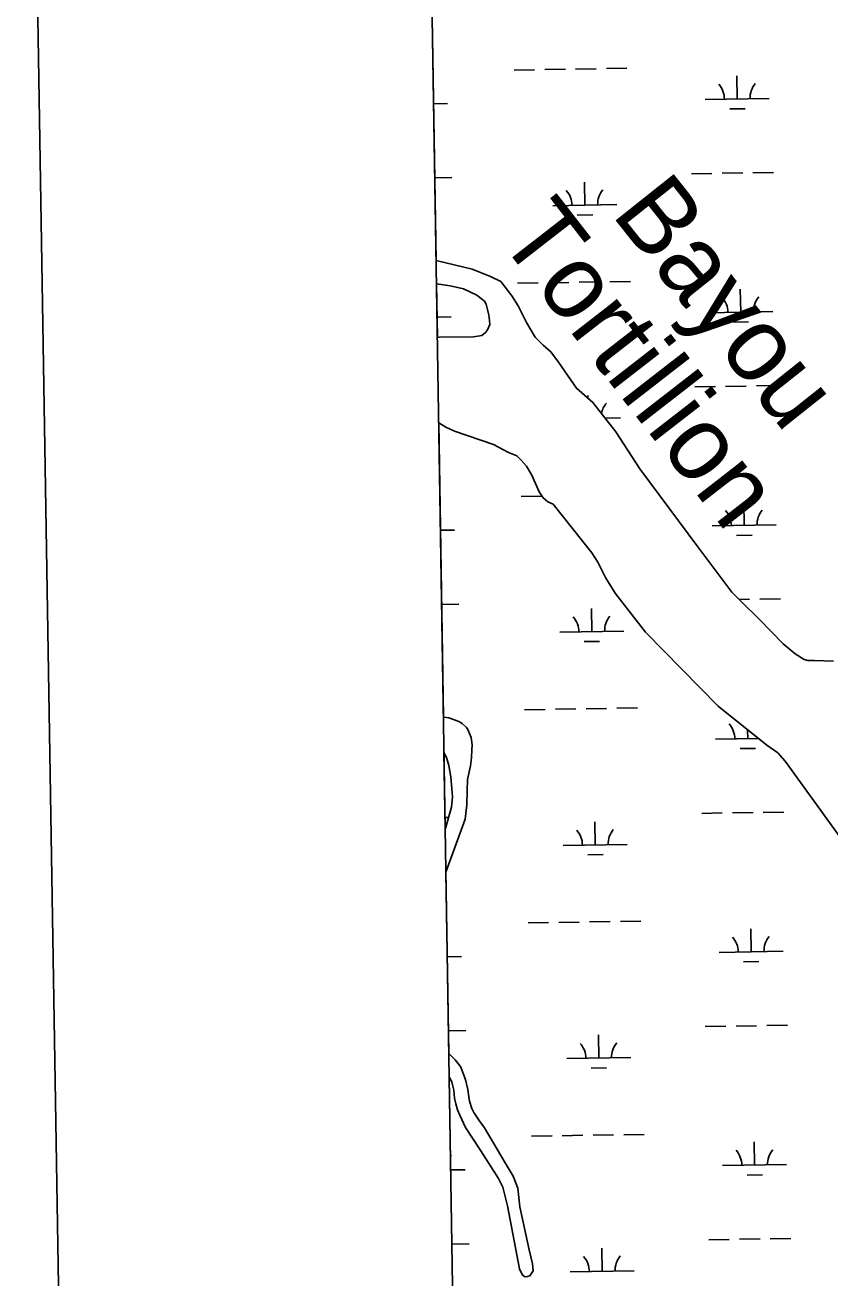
# Model space of a CAD drawing. Extents: x 3855477 to 3893699, y 299188 to 325115.
# Drawn here: x 3858820 to 3860076, y 320175 to 322129 of the extents above; entities that cross this region are included whole.
import ezdxf

# ---------------------------------------------------------------- set-up
doc = ezdxf.new("R2010")
doc.units = 0
for name, color, linetype in [('V-ANNO-SYMB', 7, 'Continuous'), ('V-GRID-FRAM', 7, 'Continuous'), ('V-GRID-MAJR', 7, 'Continuous'), ('V-RIVR-IDEN', 7, 'Continuous'), ('V-TOPO-SHOR', 7, 'Continuous'), ('V-WETL-SWMP', 7, 'Continuous')]:
    doc.layers.add(name, color=color, linetype=linetype)

msp = doc.modelspace()

# ---------------------------------------------------------------- linework, layer by layer
at = {"layer": 'V-ANNO-SYMB'}
msp.add_lwpolyline([(3859193.6, 300440.8), (3892272.4, 300979.7), (3891899.1, 323893.3), (3858820.3, 323354.4), (3859193.6, 300440.8)], dxfattribs=at)
at = {"layer": 'V-GRID-FRAM'}
msp.add_lwpolyline([(3859445.3, 322797), (3891292.6, 323315.8), (3891596.8, 305135.9), (3859733.6, 304616.8), (3859445.3, 322797)], dxfattribs=at)
at = {"layer": 'V-GRID-MAJR'}
msp.add_spline([(3859493.4, 319767), (3864801.7, 319851.5), (3870110.1, 319936.8), (3875418.4, 320022.9), (3880726.7, 320109.8), (3886035, 320197.4), (3891343.3, 320285.8)], degree=3, dxfattribs=at)
at = {"layer": 'V-TOPO-SHOR'}
for points in [[(3859461.7, 321761.7), (3859517.7, 321748.5), (3859546.4, 321736.9), (3859562.9, 321728.9)], [(3859562.9, 321728.9), (3859580, 321706.9), (3859589.9, 321691.1), (3859602.8, 321665.4), (3859616.3, 321642.4)], [(3859537.1, 321698.2), (3859525.1, 321707.7), (3859504.3, 321717.7), (3859483.4, 321722.6), (3859462.3, 321725.4)], [(3859533.2, 321644.9), (3859538.9, 321649.6), (3859542.1, 321653.7), (3859545.3, 321662.1), (3859544.8, 321668.4), (3859543.8, 321676.7), (3859541.7, 321685.6), (3859539.7, 321694), (3859537.1, 321698.2)], [(3859463.6, 321641.8), (3859467.2, 321642.1), (3859520.1, 321642.9), (3859533.2, 321644.9)], [(3859616.3, 321642.4), (3859628.8, 321629.7), (3859640.8, 321619.2), (3859652.7, 321603.4), (3859680.7, 321562.5), (3859706.3, 321540.4), (3859742.1, 321494.7), (3859779.5, 321436.9), (3859869.8, 321315.1), (3859923.3, 321244.7), (3859937.4, 321230), (3859965.5, 321202.6), (3860002.9, 321163.7), (3860021.7, 321148.5), (3860035.7, 321139.5), (3860041.5, 321137.9), (3860051.9, 321137.8), (3860081.8, 321137.1)], [(3859622.4, 321401.1), (3859611, 321426.8), (3859602.7, 321441), (3859594.4, 321450.6), (3859587.6, 321457), (3859574.5, 321462.3), (3859551.1, 321474.9), (3859490.5, 321495.7), (3859476.9, 321502), (3859465.8, 321508.6)], [(3859622.4, 321401.1), (3859628.6, 321391.7), (3859635.9, 321385.3), (3859644.2, 321381.6), (3859704.5, 321306), (3859713.8, 321291.3), (3859720.6, 321277.6), (3859726.2, 321267.2), (3859740.8, 321243), (3859788.6, 321182.1), (3859901.5, 321066.9), (3859977.5, 321005.8), (3859994.6, 320994.1)], [(3859473, 321049.5), (3859474, 321049.5), (3859481.3, 321048.4), (3859488.6, 321045.7), (3859496.9, 321042.5), (3859502.2, 321039.4), (3859508.9, 321033.6), (3859511, 321030.4), (3859516.2, 321017.9), (3859517.7, 321006.3), (3859517.6, 320998.5), (3859517, 320985.9), (3859515.4, 320973.4), (3859510.6, 320952), (3859510, 320934.7), (3859509.8, 320912.7), (3859507.1, 320890.2), (3859476.9, 320807.8)], [(3859473.9, 320995.1), (3859475.7, 320990.9), (3859478.3, 320985.1), (3859481.4, 320974.1), (3859484.4, 320956.3), (3859487.4, 320925.4), (3859485.8, 320909.2), (3859475.8, 320874.4)], [(3859994.6, 320994.1), (3860006.1, 320980.6), (3860089.2, 320866.6), (3860256.9, 320627.7), (3860442.2, 320356.2), (3860460.3, 320332.6), (3860476.4, 320311.6), (3860496.7, 320288.5), (3860514.4, 320273.2), (3860530, 320260), (3860535.8, 320254.3), (3860538.3, 320248), (3860539.4, 320245.3), (3860541.4, 320238.5), (3860541.9, 320230.7), (3860541.9, 320228.6), (3860539.8, 320220.8), (3860536.6, 320213.5), (3860495.5, 320154), (3860387.4, 320002.4), (3860350.5, 319949.3)], [(3859481.4, 320524.9), (3859491.5, 320514.7), (3859497.7, 320507.3), (3859500.3, 320503.6), (3859506.5, 320486.8), (3859508, 320482.1), (3859509.1, 320477.4), (3859511.1, 320468.5), (3859512.6, 320457), (3859513.6, 320450.7), (3859517.2, 320439.2), (3859520.3, 320432.9), (3859528.6, 320420.3), (3859537, 320408.7), (3859569.6, 320354.1), (3859582.1, 320333.7), (3859589.3, 320314.8), (3859592.3, 320285.5), (3859607.1, 320218.4), (3859612.2, 320196.9), (3859612.9, 320185.8), (3859608.1, 320178.2), (3859604.5, 320176.7)], [(3859481.9, 320488), (3859482.4, 320487.5), (3859486.1, 320480.7), (3859487.1, 320476), (3859489.1, 320467.6), (3859490.6, 320455), (3859492.7, 320446.1), (3859495.2, 320437.2), (3859498.9, 320428.8), (3859507.7, 320409.4), (3859531.5, 320373.2), (3859559, 320329.6), (3859565.8, 320316.5), (3859572.9, 320287.1), (3859591.7, 320188.7), (3859596.5, 320179.1), (3859600.8, 320176.3), (3859604.5, 320176.7)]]:
    msp.add_lwpolyline(points, dxfattribs=at)
at = {"layer": 'V-WETL-SWMP'}
for p, q in [((3859461.7, 321761.7), (3859452.6, 322338.8)), ((3859583.4, 322059), (3859615.4, 322059.5)), ((3859631.4, 322059.8), (3859663.4, 322060.3)), ((3859679.4, 322060.6), (3859711.4, 322061.1)), ((3859727.4, 322061.4), (3859759.4, 322061.9)), ((3859931.5, 322013.9), (3859930.9, 322049.9)), ((3859457.9, 322006.2), (3859479.7, 322006.6)), ((3859881.5, 322013.1), (3859981.5, 322014.8)), ((3859919.8, 321998.3), (3859943.8, 321998.7)), ((3859459.7, 321890.8), (3859486.1, 321891.2)), ((3859693.7, 321848.2), (3859693.1, 321884.2)), ((3859860, 321897.3), (3859892, 321897.8)), ((3859908, 321898.1), (3859940, 321898.6)), ((3859956, 321898.9), (3859988, 321899.4)), ((3859643.7, 321847.4), (3859743.7, 321849)), ((3859682, 321832.6), (3859706, 321832.9)), ((3859517.7, 321748.5), (3859461.7, 321761.7)), ((3859546.4, 321736.9), (3859517.7, 321748.5)), ((3859562.9, 321728.9), (3859546.4, 321736.9)), ((3859580, 321706.9), (3859562.9, 321728.9)), ((3859588.8, 321726.4), (3859620.8, 321726.9)), ((3859636.8, 321727.2), (3859668.8, 321727.7)), ((3859684.8, 321728), (3859716.8, 321728.5)), ((3859732.8, 321728.7), (3859764.8, 321729.3)), ((3859463.6, 321641.8), (3859462.3, 321725.4)), ((3859462.3, 321725.4), (3859483.4, 321722.6)), ((3859483.4, 321722.6), (3859504.3, 321717.7)), ((3859504.3, 321717.7), (3859525.1, 321707.7)), ((3859525.1, 321707.7), (3859537.1, 321698.2)), ((3859589.9, 321691.1), (3859580, 321706.9)), ((3859936.9, 321681.3), (3859936.3, 321717.3)), ((3859537.1, 321698.2), (3859539.7, 321694)), ((3859539.7, 321694), (3859541.7, 321685.6)), ((3859602.8, 321665.4), (3859589.9, 321691.1)), ((3859463.1, 321673.6), (3859485.1, 321673.9)), ((3859541.7, 321685.6), (3859543.8, 321676.7)), ((3859543.8, 321676.7), (3859544.8, 321668.4)), ((3859544.8, 321668.4), (3859545.3, 321662.1)), ((3859886.9, 321680.5), (3859986.9, 321682.1)), ((3859538.9, 321649.6), (3859533.2, 321644.9)), ((3859542.1, 321653.7), (3859538.9, 321649.6)), ((3859545.3, 321662.1), (3859542.1, 321653.7)), ((3859616.3, 321642.4), (3859602.8, 321665.4)), ((3859925.2, 321665.7), (3859949.2, 321666.1)), ((3859467.2, 321642.1), (3859463.6, 321641.8)), ((3859520.1, 321642.9), (3859467.2, 321642.1)), ((3859533.2, 321644.9), (3859520.1, 321642.9)), ((3859628.8, 321629.7), (3859616.3, 321642.4)), ((3859640.8, 321619.2), (3859628.8, 321629.7)), ((3859652.7, 321603.4), (3859640.8, 321619.2)), ((3859680.7, 321562.5), (3859652.7, 321603.4)), ((3859706.3, 321540.4), (3859680.7, 321562.5)), ((3859698.6, 321547), (3859698.5, 321551.5)), ((3859865.4, 321564.7), (3859897.4, 321565.2)), ((3859913.4, 321565.5), (3859945.4, 321566)), ((3859961.4, 321566.3), (3859993.4, 321566.8)), ((3859742.1, 321494.7), (3859706.3, 321540.4)), ((3859725.4, 321516), (3859749.1, 321516.4)), ((3859473, 321049.5), (3859465.8, 321508.6)), ((3859465.8, 321508.6), (3859476.9, 321502)), ((3859476.9, 321502), (3859490.5, 321495.7)), ((3859490.5, 321495.7), (3859551.1, 321474.9)), ((3859779.5, 321436.9), (3859742.1, 321494.7)), ((3859551.1, 321474.9), (3859574.5, 321462.3)), ((3859574.5, 321462.3), (3859587.6, 321457)), ((3859587.6, 321457), (3859594.4, 321450.6)), ((3859594.4, 321450.6), (3859602.7, 321441)), ((3859602.7, 321441), (3859611, 321426.8)), ((3859869.8, 321315.1), (3859779.5, 321436.9)), ((3859611, 321426.8), (3859622.4, 321401.1)), ((3859594.3, 321393.8), (3859626.3, 321394.3)), ((3859622.4, 321401.1), (3859628.6, 321391.7)), ((3859628.6, 321391.7), (3859635.9, 321385.3)), ((3859635.9, 321385.3), (3859644.2, 321381.6)), ((3859644.2, 321381.6), (3859704.5, 321306)), ((3859942.4, 321348.7), (3859941.8, 321384.7)), ((3859468.4, 321341), (3859490.5, 321341.3)), ((3859892.4, 321347.9), (3859992.3, 321349.5)), ((3859930.6, 321333.1), (3859954.6, 321333.4)), ((3859704.5, 321306), (3859713.8, 321291.3)), ((3859923.3, 321244.7), (3859869.8, 321315.1)), ((3859713.8, 321291.3), (3859720.6, 321277.6)), ((3859720.6, 321277.6), (3859726.2, 321267.2)), ((3859726.2, 321267.2), (3859740.8, 321243)), ((3859740.8, 321243), (3859788.6, 321182.1)), ((3859937.4, 321230), (3859923.3, 321244.7)), ((3859470.2, 321225.5), (3859497, 321226)), ((3859704.5, 321182.9), (3859704, 321218.9)), ((3859934.4, 321233.1), (3859950.8, 321233.4)), ((3859965.5, 321202.6), (3859937.4, 321230)), ((3859966.8, 321233.6), (3859998.8, 321234.2)), ((3860002.9, 321163.7), (3859965.5, 321202.6)), ((3859654.6, 321182.1), (3859754.5, 321183.7)), ((3859788.6, 321182.1), (3859901.5, 321066.9)), ((3859692.8, 321167.3), (3859716.8, 321167.7)), ((3860021.7, 321148.5), (3860002.9, 321163.7)), ((3860035.7, 321139.5), (3860021.7, 321148.5)), ((3860041.5, 321137.9), (3860035.7, 321139.5)), ((3860051.9, 321137.8), (3860041.5, 321137.9)), ((3860081.8, 321137.1), (3860051.9, 321137.8)), ((3859599.7, 321061.1), (3859631.7, 321061.6)), ((3859647.7, 321061.9), (3859679.7, 321062.4)), ((3859695.7, 321062.7), (3859727.7, 321063.2)), ((3859743.7, 321063.5), (3859775.7, 321064)), ((3859901.5, 321066.9), (3859977.5, 321005.8)), ((3859474, 321049.5), (3859473, 321049.5)), ((3859481.3, 321048.4), (3859474, 321049.5)), ((3859488.6, 321045.7), (3859481.3, 321048.4)), ((3859496.9, 321042.5), (3859488.6, 321045.7)), ((3859502.2, 321039.4), (3859496.9, 321042.5)), ((3859508.9, 321033.6), (3859502.2, 321039.4)), ((3859511, 321030.4), (3859508.9, 321033.6)), ((3859516.2, 321017.9), (3859511, 321030.4)), ((3859947.8, 321016), (3859947.5, 321029.9)), ((3859517.7, 321006.3), (3859516.2, 321017.9)), ((3859517.6, 320998.5), (3859517.7, 321006.3)), ((3859897.8, 321015.2), (3859964.4, 321016.3)), ((3859977.5, 321005.8), (3859994.6, 320994.1)), ((3859475.8, 320874.4), (3859473.9, 320995.1)), ((3859473.9, 320995.1), (3859475.7, 320990.9)), ((3859475.7, 320990.9), (3859478.3, 320985.1)), ((3859478.3, 320985.1), (3859481.4, 320974.1)), ((3859515.4, 320973.4), (3859517, 320985.9)), ((3859517, 320985.9), (3859517.6, 320998.5)), ((3859936, 321000.4), (3859960, 321000.8)), ((3859994.6, 320994.1), (3860006.1, 320980.6)), ((3859481.4, 320974.1), (3859484.4, 320956.3)), ((3859510.6, 320952), (3859515.4, 320973.4)), ((3860006.1, 320980.6), (3860089.2, 320866.6)), ((3859484.4, 320956.3), (3859487.4, 320925.4)), ((3859510, 320934.7), (3859510.6, 320952)), ((3859487.4, 320925.4), (3859485.8, 320909.2)), ((3859509.8, 320912.7), (3859510, 320934.7)), ((3859485.8, 320909.2), (3859475.8, 320874.4)), ((3859507.1, 320890.2), (3859509.8, 320912.7)), ((3859475.5, 320892.9), (3859481.1, 320893)), ((3859476.9, 320807.8), (3859507.1, 320890.2)), ((3859710, 320850.3), (3859709.4, 320886.3)), ((3859876.3, 320899.4), (3859908.2, 320900)), ((3859924.2, 320900.2), (3859956.2, 320900.7)), ((3859972.2, 320901), (3860004.2, 320901.5)), ((3859660, 320849.5), (3859760, 320851.1)), ((3859698.2, 320834.7), (3859722.2, 320835.1)), ((3859481.4, 320524.9), (3859476.9, 320807.8)), ((3859653.1, 320729.3), (3859685.1, 320729.8)), ((3859701.1, 320730.1), (3859733.1, 320730.6)), ((3859749.1, 320730.8), (3859781.1, 320731.4)), ((3859605.1, 320728.5), (3859637.1, 320729)), ((3859953.2, 320683.4), (3859952.6, 320719.4)), ((3859479, 320675.7), (3859501.3, 320676.1)), ((3859903.2, 320682.6), (3860003.2, 320684.2)), ((3859941.4, 320667.8), (3859965.4, 320668.2)), ((3859480.8, 320560.3), (3859507.8, 320560.7)), ((3859715.4, 320517.7), (3859714.8, 320553.7)), ((3859881.7, 320566.8), (3859913.7, 320567.3)), ((3859929.7, 320567.6), (3859961.7, 320568.1)), ((3859977.7, 320568.4), (3860009.7, 320568.9)), ((3859491.5, 320514.7), (3859481.4, 320524.9)), ((3859497.7, 320507.3), (3859491.5, 320514.7)), ((3859665.4, 320516.8), (3859765.4, 320518.5)), ((3859500.3, 320503.6), (3859497.7, 320507.3)), ((3859506.5, 320486.8), (3859500.3, 320503.6)), ((3859703.6, 320502), (3859727.6, 320502.4)), ((3859512.1, 318584.9), (3859481.9, 320488)), ((3859481.9, 320488), (3859482.4, 320487.5)), ((3859482.4, 320487.5), (3859486.1, 320480.7)), ((3859486.1, 320480.7), (3859487.1, 320476)), ((3859487.1, 320476), (3859489.1, 320467.6)), ((3859508, 320482.1), (3859506.5, 320486.8)), ((3859509.1, 320477.4), (3859508, 320482.1)), ((3859511.1, 320468.5), (3859509.1, 320477.4)), ((3859489.1, 320467.6), (3859490.6, 320455)), ((3859512.6, 320457), (3859511.1, 320468.5)), ((3859513.6, 320450.7), (3859512.6, 320457)), ((3859490.6, 320455), (3859492.7, 320446.1)), ((3859492.7, 320446.1), (3859495.2, 320437.2)), ((3859495.2, 320437.2), (3859498.9, 320428.8)), ((3859517.2, 320439.2), (3859513.6, 320450.7)), ((3859520.3, 320432.9), (3859517.2, 320439.2)), ((3859498.9, 320428.8), (3859507.7, 320409.4)), ((3859528.6, 320420.3), (3859520.3, 320432.9)), ((3859537, 320408.7), (3859528.6, 320420.3)), ((3859507.7, 320409.4), (3859531.5, 320373.2)), ((3859569.6, 320354.1), (3859537, 320408.7)), ((3859658.5, 320396.6), (3859690.5, 320397.2)), ((3859706.5, 320397.4), (3859738.5, 320397.9)), ((3859754.5, 320398.2), (3859786.5, 320398.7)), ((3859610.5, 320395.9), (3859642.5, 320396.4)), ((3859958.6, 320350.8), (3859958, 320386.8)), ((3859531.5, 320373.2), (3859559, 320329.6)), ((3859484.2, 320343.1), (3859506.8, 320343.4)), ((3859582.1, 320333.7), (3859569.6, 320354.1)), ((3859908.6, 320350), (3860008.6, 320351.6)), ((3859559, 320329.6), (3859565.8, 320316.5)), ((3859589.3, 320314.8), (3859582.1, 320333.7)), ((3859946.9, 320335.2), (3859970.9, 320335.6)), ((3859565.8, 320316.5), (3859572.9, 320287.1)), ((3859592.3, 320285.5), (3859589.3, 320314.8)), ((3859572.9, 320287.1), (3859591.7, 320188.7)), ((3859607.1, 320218.4), (3859592.3, 320285.5)), ((3859486.1, 320227.6), (3859513.2, 320228.1)), ((3859887.1, 320234.2), (3859919.1, 320234.7)), ((3859935.1, 320235), (3859967.1, 320235.5)), ((3859983.1, 320235.7), (3860015.1, 320236.3)), ((3859612.2, 320196.9), (3859607.1, 320218.4)), ((3859720.8, 320185), (3859720.2, 320221)), ((3859591.7, 320188.7), (3859596.5, 320179.1)), ((3859608.1, 320178.2), (3859612.9, 320185.8)), ((3859612.9, 320185.8), (3859612.2, 320196.9)), ((3859670.8, 320184.2), (3859770.8, 320185.8)), ((3859596.5, 320179.1), (3859600.8, 320176.3)), ((3859600.8, 320176.3), (3859604.5, 320176.7)), ((3859604.5, 320176.7), (3859608.1, 320178.2))]:
    msp.add_line(p, q, dxfattribs=at)
for centre, start, end in [((3859484.9, 322007.1), 140.1615, 141.0133), ((3859876.3, 322013.5), 0.1615, 41.7052), ((3859986.7, 322015.3), 140.1615, 181.7052), ((3859638.5, 321847.8), 0.1615, 41.7052), ((3859748.9, 321849.6), 140.1615, 181.7052), ((3859490.3, 321674.5), 140.1615, 141.3827), ((3859881.7, 321680.9), 0.1615, 41.7052), ((3859992.2, 321682.7), 140.1615, 181.7052), ((3859754.4, 321516.9), 140.1615, 169.6371), ((3859495.7, 321341.9), 140.1615, 141.755), ((3859887.1, 321348.3), 0.1615, 41.7052), ((3859997.6, 321350.1), 140.1615, 181.7052), ((3859649.3, 321182.5), 0.1615, 41.7052), ((3859759.8, 321184.3), 140.1615, 181.7052), ((3859892.5, 321015.6), 0.1615, 41.7052), ((3859654.7, 320849.9), 0.1615, 41.7052), ((3859765.2, 320851.7), 140.1615, 181.7052), ((3859506.6, 320676.6), 140.1615, 142.5086), ((3859897.9, 320683), 0.1615, 41.7052), ((3860008.4, 320684.8), 140.1615, 181.7052), ((3859660.1, 320517.2), 0.1615, 41.7052), ((3859770.6, 320519), 140.1615, 181.7052), ((3859512, 320344), 140.1615, 142.8902), ((3859903.4, 320350.4), 0.1615, 41.7052), ((3860013.8, 320352.2), 140.1615, 181.7052), ((3859665.6, 320184.6), 0.1615, 41.7052), ((3859776, 320186.4), 140.1615, 181.7052)]:
    msp.add_arc(centre, 35.2, start, end, dxfattribs=at)

# ---------------------------------------------------------------- texts
at = {"layer": 'V-RIVR-IDEN'}
for s, rotation, p in [('Bayou', 308.4959, (3859733.7, 321834.4)), ('Tortillion', 307.8361, (3859555.9, 321798.5))]:
    msp.add_text(s, height=116, rotation=rotation, dxfattribs=at).set_placement(p)

doc.saveas('drawing.dxf')
